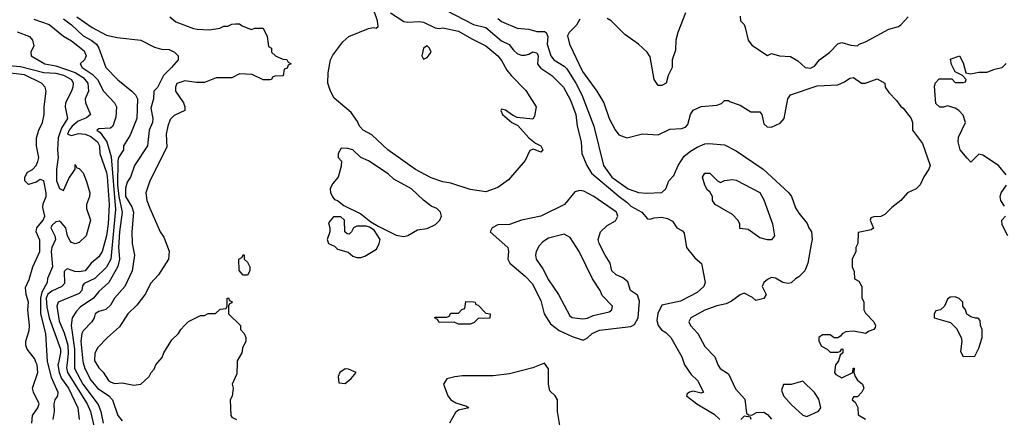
# Model space of a CAD drawing. Header units: inches. Extents: x 2348341 to 2479810, y 460419 to 613669.
# Tile 305 of 656: x 2354466 to 2359501, y 569721 to 571755. Entities that reach past the tile are written whole.
import ezdxf

# ---------------------------------------------------------------- set-up
doc = ezdxf.new("R2010")
doc.units = ezdxf.units.IN
doc.header["$MEASUREMENT"] = 0
doc.layers.add('C3556', color=7, linetype='Continuous')
doc.layers.add('C3557', color=7, linetype='Continuous')

msp = doc.modelspace()

# ---------------------------------------------------------------- linework, layer by layer
at = {"layer": 'C3556', "color": 2}
for points, elevation in [([(2354528, 569690), (2354530.5, 569729.5), (2354559.1, 569770), (2354564.9, 569790), (2354536, 569850), (2354531.3, 569870), (2354558.4, 569950), (2354554.9, 569990), (2354550.8, 570000)], 70), ([(2354608.7, 570000), (2354627, 569927), (2354660.5, 569850), (2354659.1, 569830), (2354646, 569810), (2354640.5, 569790), (2354642, 569750), (2354635.5, 569710)], 74), ([(2354663.7, 570000), (2354661.5, 569990), (2354668, 569950), (2354680.2, 569920.2), (2354714.7, 569870), (2354763.7, 569770), (2354770.3, 569710)], 78), ([(2354708.2, 570000), (2354705.4, 569974.6), (2354710.2, 569950), (2354810.3, 569790), (2354827.4, 569750), (2354846.3, 569670)], 82), ([(2354746.2, 570000), (2354746, 569970), (2354788, 569890), (2354866.2, 569786.2), (2354881.1, 569750), (2354892.2, 569690)], 86), ([(2354790.3, 570000), (2354798, 569970), (2354830, 569910.6), (2354863, 569870), (2354920.7, 569830), (2354940.5, 569810), (2354968, 569730), (2354990, 569702.8)], 90), ([(2354854.5, 570000), (2354870, 569974.8), (2354892.4, 569952.4), (2354919.1, 569910), (2354930, 569901.6), (2354950, 569893.4), (2354990, 569898), (2355050, 569886), (2355086, 569890), (2355128, 569930), (2355138, 569950), (2355153.6, 569966.4), (2355162, 569990), (2355170.7, 570000)], 94), ([(2355577.8, 570000), (2355576.9, 569943.1), (2355552, 569890), (2355558, 569870), (2355551.6, 569828.4), (2355542, 569810), (2355544.7, 569730), (2355550, 569722), (2355574, 569710)], 94), ([(2357229.5, 569669.5), (2357215.1, 569750), (2357215.3, 569810), (2357204, 569830), (2357176, 569856), (2357169.5, 569890), (2357169, 569969), (2357150, 569998), (2357090, 569974), (2356970, 569942.7), (2356887.1, 569932.9), (2356730, 569933.2), (2356690, 569928.7), (2356650, 569918), (2356632, 569890), (2356654.8, 569830), (2356670, 569811), (2356695.3, 569795.3), (2356750, 569778), (2356762, 569770), (2356710, 569757.2), (2356694, 569746), (2356662.8, 569690)], 98), ([(2357861.3, 570000), (2357864.7, 569990), (2357899.8, 569939.8), (2357931.3, 569910), (2357962, 569850), (2357950, 569844), (2357910, 569855.3), (2357890, 569848.7), (2357879.6, 569840.4), (2357876, 569830), (2357928, 569790), (2358017.3, 569737.3), (2358045.7, 569710)], 98), ([(2358031.8, 570000), (2358035.5, 569990), (2358048, 569970), (2358090, 569942.8), (2358126.7, 569866.7), (2358173, 569813), (2358182, 569742), (2358192.7, 569732.7), (2358210, 569732), (2358234, 569746), (2358270, 569746.8), (2358290, 569736), (2358310, 569711.3)], 102), ([(2358645, 570000), (2358638, 569990), (2358632, 569950), (2358639.6, 569939.6), (2358670, 569922), (2358726, 569950), (2358728.4, 569971.6), (2358732, 569972), (2358731.3, 569950), (2358738, 569930), (2358750.6, 569910.6), (2358776, 569890), (2358782, 569870), (2358772, 569850), (2358750, 569826), (2358730, 569826), (2358722, 569810), (2358738, 569798), (2358751.6, 569771.6), (2358752.7, 569732.7), (2358790, 569712)], 106), ([(2358206, 569710), (2358202, 569722), (2358170, 569726), (2358154, 569710)], 102)]:
    msp.add_lwpolyline(points, dxfattribs=dict(at, elevation=elevation))
for points, elevation in [([(2356130, 569968), (2356102, 569950), (2356094, 569930), (2356098, 569898), (2356130, 569894), (2356160.4, 569919.6), (2356186, 569950), (2356147.3, 569967.3)], 98), ([(2358470, 569906), (2358410, 569888.7), (2358372, 569888), (2358361, 569859), (2358371, 569830), (2358410, 569786), (2358470, 569731.3), (2358490, 569724.7), (2358550, 569752), (2358562, 569770), (2358552.9, 569812.9), (2358530, 569848)], 106)]:
    msp.add_lwpolyline(points, close=True, dxfattribs=dict(at, elevation=elevation))
at = {"layer": 'C3557', "color": 2}
for points, elevation in [([(2356552.5, 571852.5), (2356786.8, 571730), (2356850, 571715.8), (2356930, 571647.7), (2356968.2, 571628.2), (2356990, 571598.8), (2357010, 571582), (2357030, 571574), (2357050, 571574), (2357070, 571578.8), (2357090, 571590.4), (2357110, 571586), (2357116.4, 571570), (2357113.4, 571530), (2357119.9, 571519.9), (2357130, 571508), (2357186.8, 571470), (2357247.3, 571410), (2357282.9, 571342.9), (2357310.3, 571270), (2357317.1, 571210), (2357337.1, 571130), (2357340.5, 571070), (2357365.5, 571010), (2357390.3, 570970.3), (2357530.3, 570850.3), (2357570, 570822), (2357590, 570800.7), (2357647.7, 570770), (2357676.3, 570736.3), (2357690, 570734.4), (2357710, 570741.7), (2357750, 570744.2), (2357778.7, 570738.7), (2357804.4, 570724.4), (2357826.8, 570690), (2357854.4, 570674.4), (2357863, 570663), (2357876, 570590), (2357917.5, 570537.5), (2357951.6, 570508.4), (2357971, 570410), (2357964.7, 570390), (2357930, 570359), (2357845.2, 570314.8), (2357750, 570294), (2357728.2, 570251.8), (2357724.1, 570215.9), (2357730, 570190.7), (2357747.7, 570167.7), (2357770, 570154.8), (2357794.8, 570130), (2357851, 570030), (2357861.3, 570000)], 98), ([(2354538, 571758), (2354616.3, 571730), (2354690.3, 571670.3), (2354730, 571648), (2354795.3, 571595.2), (2354805.5, 571570), (2354797.3, 571550), (2354774.8, 571530), (2354784.9, 571510), (2354835.8, 571475.8), (2354863.1, 571450), (2354894.9, 571390), (2354950.4, 571330.4), (2354960.7, 571310), (2354956.8, 571256.8), (2354942, 571210), (2354930, 571200.7), (2354870, 571197), (2354860.7, 571190), (2354878, 571178), (2354911.1, 571131.1), (2354933, 571053), (2354956.2, 570783.8), (2354931.3, 570530), (2354910.1, 570489.9), (2354850, 570431.2), (2354794.9, 570405.1), (2354786.9, 570393.1), (2354783, 570370), (2354770, 570355.1), (2354662, 570310), (2354654.8, 570290), (2354667, 570213), (2354693.6, 570153.6), (2354711.8, 570090), (2354713.4, 570046.6), (2354708.2, 570000)], 82), ([(2354690, 571759.3), (2354730, 571728.5), (2354790, 571672.2), (2354831.1, 571651.1), (2354859.1, 571630), (2354870.7, 571610), (2354906.8, 571510), (2354967.5, 571447.5), (2355039.3, 571390), (2355058.4, 571370), (2355068.4, 571350), (2355065.5, 571250), (2355030, 571164), (2354996, 571110), (2354996, 571090), (2354970.3, 571049.7), (2354967.5, 571032.5), (2354966, 570910), (2354972.9, 570850), (2354990.3, 570770), (2354976.3, 570670), (2354971.7, 570590), (2354975.6, 570530), (2354967.9, 570492.1), (2354922, 570410), (2354870, 570364.5), (2354843.8, 570330), (2354775.6, 570284.4), (2354755.6, 570264.4), (2354733.4, 570230), (2354728.7, 570191.3), (2354746.8, 570070), (2354746.2, 570000)], 86), ([(2354758, 571770), (2354836.2, 571716.2), (2354910, 571677), (2354964.9, 571664.9), (2355084.7, 571650), (2355154.9, 571614.9), (2355190, 571604.9), (2355230, 571602), (2355258, 571590), (2355276, 571570), (2355276, 571550), (2355242.8, 571510), (2355200.5, 571470), (2355170, 571409), (2355151, 571390), (2355150.7, 571350), (2355136.7, 571303.3), (2355146.4, 571250), (2355144.4, 571230), (2355128, 571190), (2355119.1, 571110), (2355053, 571010), (2355032.4, 570950), (2355016.1, 570923.9), (2355006, 570894), (2355006.9, 570850), (2355038.6, 570798.6), (2355047.2, 570770), (2355039.3, 570670), (2355041.6, 570610), (2355053, 570550), (2355040.5, 570470), (2355003.8, 570390), (2354950.7, 570330), (2354930, 570295.3), (2354906.8, 570273.2), (2354870, 570262), (2354852, 570250), (2354846.8, 570230), (2354834.8, 570210), (2354790, 570162.7), (2354784.2, 570150), (2354779, 570110), (2354788.2, 570008.2), (2354790.3, 570000)], 90), ([(2355234, 571770), (2355263.6, 571743.6), (2355354, 571710), (2355372.7, 571707.3), (2355436.5, 571703.5), (2355488.4, 571711.6), (2355510, 571722), (2355530, 571722), (2355550, 571732), (2355570, 571734), (2355590, 571734), (2355603.6, 571723.6), (2355650, 571704.7), (2355668, 571712), (2355710, 571712), (2355732, 571670), (2355738, 571618), (2355754, 571610), (2355754, 571590), (2355774, 571570), (2355790, 571562), (2355812.7, 571552.7), (2355831.6, 571551.6), (2355838, 571538), (2355854, 571530), (2355838, 571522), (2355832.7, 571507.3), (2355818, 571502), (2355812.7, 571467.3), (2355770, 571466), (2355758, 571462), (2355754, 571450), (2355747.3, 571447.3), (2355710, 571448), (2355654.6, 571474.6), (2355590, 571478), (2355550, 571458), (2355470, 571458), (2355410, 571434), (2355370, 571434), (2355310, 571442.7), (2355270, 571428.7), (2355262, 571410), (2355262, 571390), (2355302.8, 571330), (2355310.8, 571310), (2355311, 571290), (2355254.9, 571265.1), (2355234.9, 571245.1), (2355222.4, 571210), (2355215.5, 571170), (2355217.6, 571102.4), (2355131, 570930), (2355111, 570870), (2355116, 570830), (2355130.9, 570790.9), (2355184.7, 570670), (2355202, 570642), (2355230.5, 570570.5), (2355226, 570530), (2355176, 570450), (2355135.2, 570404.8), (2355108.2, 570351.8), (2355065.2, 570294.8), (2355019.1, 570250), (2354975.6, 570184.4), (2354914.8, 570130), (2354864.1, 570075.9), (2354850, 570048), (2354848.4, 570010), (2354854.5, 570000)], 94), ([(2356361, 571790), (2356430, 571746.8), (2356450, 571742.8), (2356510, 571746), (2356530, 571742.8), (2356590, 571714), (2356610, 571710.8), (2356630, 571714), (2356710, 571697.1), (2356777.4, 571657.4), (2356850, 571622.4), (2356910.5, 571570), (2356930, 571546.8), (2356957.3, 571497.3), (2356978, 571470), (2357053.7, 571393.7), (2357106, 571310), (2357098, 571262), (2357090, 571246), (2357010, 571255.1), (2356986.3, 571266.3), (2356950, 571292.7), (2356930, 571298), (2356926.8, 571290), (2356934.8, 571270), (2356982.8, 571230), (2357013.4, 571213.4), (2357070, 571150.5), (2357103.8, 571123.8), (2357130, 571110.5), (2357140.7, 571090), (2357130, 571077.2), (2357092.9, 571092.9), (2357074.8, 571085.2), (2357050, 571035.3), (2356964.5, 570935.5), (2356910, 570897.2), (2356850, 570874), (2356770, 570886), (2356670, 570919), (2356630, 570925.2), (2356570, 570946), (2356489.6, 570989.6), (2356348.7, 571090), (2356266.8, 571166.8), (2356222, 571190), (2356204, 571210), (2356193.6, 571233.6), (2356160.2, 571280.2), (2356074.6, 571354.6), (2356055.3, 571390), (2356042, 571430), (2356043.1, 571483.1), (2356055.3, 571550), (2356066.3, 571573.7), (2356118, 571642), (2356148, 571670), (2356250, 571710.8), (2356275.3, 571715.3), (2356288.4, 571711.6), (2356299, 571721), (2356296, 571750), (2356278.3, 571798.3)], 94), ([(2356910, 571761), (2356930, 571745.5), (2357010, 571712.7), (2357070, 571707.3), (2357110, 571694.8), (2357150, 571695.5), (2357157.3, 571690), (2357166.8, 571670), (2357162.4, 571630), (2357181.6, 571570), (2357196.3, 571550), (2357250, 571517.1), (2357263.4, 571503.4), (2357310.2, 571430.2), (2357340.3, 571370), (2357402.4, 571210), (2357450.7, 571010), (2357493.4, 570950), (2357576.3, 570890), (2357630, 570870.6), (2357670, 570867.3), (2357750, 570871), (2357769.4, 570890.6), (2357785.2, 570930), (2357810, 570958), (2357832.3, 571010), (2357863.3, 571056.7), (2357896.6, 571083.4), (2357930, 571102.8), (2357970, 571120.7), (2357990, 571122), (2358070, 571114.8), (2358130, 571084), (2358266.8, 570990), (2358399.1, 570870), (2358413, 570850), (2358432.8, 570792.8), (2358450, 570764.7), (2358493.2, 570713.2), (2358501, 570690), (2358514, 570670), (2358517.3, 570630), (2358513.4, 570606.6), (2358496.3, 570510), (2358480.7, 570470), (2358450, 570439), (2358432, 570430), (2358411, 570409), (2358395.3, 570404.7), (2358368, 570410), (2358330, 570433.2), (2358310, 570436), (2358290, 570425.2), (2358271, 570410), (2358262.8, 570390), (2358282, 570350), (2358270, 570329), (2358230, 570318), (2358213.6, 570333.6), (2358170, 570355.3), (2358150, 570348), (2358104.9, 570315.1), (2358078, 570302), (2358030, 570291.8), (2357970, 570269.6), (2357898, 570230), (2357886.8, 570210), (2357896, 570190), (2357933.4, 570150), (2357970, 570082.8), (2358020.7, 570030), (2358031.8, 570000)], 102), ([(2357330, 571757.2), (2357312.9, 571727.1), (2357276, 571690), (2357266.8, 571673.2), (2357277.3, 571630), (2357344.4, 571490), (2357416.3, 571390), (2357453.4, 571330), (2357480.5, 571250), (2357510, 571191.3), (2357530, 571166), (2357570, 571151), (2357650, 571171.3), (2357730, 571166.8), (2357790, 571194.8), (2357850, 571198), (2357870, 571204.9), (2357881.5, 571218.5), (2357895.3, 571270), (2357910, 571292), (2357950, 571312), (2358030, 571318), (2358053.6, 571326.4), (2358070, 571342), (2358090, 571342), (2358096, 571336), (2358150, 571318), (2358204.5, 571284.5), (2358250, 571284.7), (2358261, 571270), (2358270, 571222), (2358287.1, 571207.1), (2358310, 571206), (2358353.6, 571226.4), (2358375.3, 571250), (2358394, 571350), (2358408, 571370), (2358543.9, 571416.1), (2358650, 571422.8), (2358683.2, 571436.8), (2358710, 571456), (2358730, 571458.8), (2358770, 571431.3), (2358790, 571431), (2358850, 571452), (2358890, 571431.3), (2358892, 571410), (2358910, 571382), (2358950, 571342), (2358970.9, 571310.9), (2358982.8, 571302.8), (2359024.7, 571250), (2359031.3, 571230), (2359031.3, 571190), (2359082, 571122), (2359120.7, 571010), (2359114.8, 570990), (2359088.5, 570951.5), (2359070.4, 570909.6), (2359050.5, 570889.5), (2359004.7, 570870), (2358971, 570830), (2358925.3, 570794.7), (2358890, 570759), (2358868.7, 570748.7), (2358832.7, 570747.3), (2358818, 570742), (2358814, 570730), (2358831.6, 570688.4), (2358819.6, 570680.4), (2358754, 570666), (2358752, 570610), (2358742, 570590), (2358742, 570570), (2358722, 570530), (2358722, 570490), (2358732.7, 570467.3), (2358734, 570430), (2358756.9, 570416.9), (2358772, 570390), (2358772.7, 570332.7), (2358782, 570310), (2358782, 570270), (2358790, 570254), (2358834, 570210), (2358842, 570190), (2358839.6, 570180.4), (2358834, 570170), (2358810, 570162), (2358790, 570149), (2358730, 570161.2), (2358690, 570158), (2358671.6, 570148.4), (2358663.6, 570136.4), (2358650, 570128), (2358630, 570128), (2358610, 570142), (2358570, 570142), (2358552, 570130), (2358552, 570110), (2358565.4, 570085.4), (2358594, 570070), (2358610, 570054), (2358650, 570054), (2358662, 570058), (2358670, 570072), (2358674, 570070), (2358674, 570050), (2358662, 570038), (2358652, 570010), (2358645, 570000)], 106), ([(2357870.5, 571790.5), (2357830.7, 571689.3), (2357821, 571650), (2357819.8, 571600.2), (2357802, 571550), (2357802, 571510), (2357782, 571470), (2357771.3, 571430), (2357750, 571418), (2357730, 571418), (2357709.4, 571449.4), (2357690, 571566), (2357674, 571590), (2357629.2, 571630), (2357560.1, 571680.1), (2357490, 571749.4), (2357470, 571761.6)], 106), ([(2358150, 571774), (2358152, 571750), (2358170.9, 571730.9), (2358176, 571716), (2358191.3, 571650), (2358210, 571624.7), (2358290, 571572), (2358310, 571582), (2358351.1, 571571.1), (2358407.5, 571567.5), (2358444.9, 571544.9), (2358482, 571510), (2358510, 571507.3), (2358530, 571518), (2358555.3, 571550), (2358608.7, 571590), (2358650, 571631), (2358670, 571638.8), (2358715.3, 571624.7), (2358750, 571622), (2358758, 571630), (2358790, 571642.8), (2358910, 571706.8), (2358959.6, 571720.4), (2358971.7, 571728.3), (2359009.4, 571770.6)], 110), ([(2354453.4, 571693.4), (2354516, 571670), (2354531, 571650), (2354538, 571622), (2354522, 571590), (2354524.7, 571570), (2354594.8, 571530), (2354650, 571519.6), (2354750, 571485.4), (2354790, 571459.6), (2354813.4, 571430), (2354817.1, 571390), (2354800.7, 571350), (2354802, 571330), (2354827.3, 571270), (2354806.7, 571253.3), (2354764.7, 571235.3), (2354733.7, 571210), (2354718, 571190), (2354710.8, 571170), (2354730, 571163.1), (2354766.4, 571173.6), (2354801, 571170), (2354830, 571156.9), (2354863.1, 571130), (2354873.4, 571110), (2354876.3, 571070), (2354910, 570974), (2354913.3, 570953.3), (2354922.8, 570810), (2354917.3, 570710), (2354910, 570648.7), (2354888.2, 570570), (2354870, 570542.7), (2354830.5, 570509.5), (2354801, 570470), (2354770, 570464.4), (2354747.2, 570467.3), (2354710, 570480.7), (2354702.6, 570477.4), (2354693, 570467), (2354694.7, 570405.3), (2354682, 570390), (2354630, 570365.8), (2354610, 570350.9), (2354601.3, 570330), (2354604.9, 570284.9), (2354617.2, 570230), (2354674.9, 570070), (2354674.9, 570050), (2354663.7, 570000)], 78), ([(2359510, 570962), (2359470, 571008.7), (2359390, 571062), (2359370, 571068), (2359330, 571026), (2359310, 571046), (2359275.3, 571090), (2359264, 571130), (2359265.6, 571154.4), (2359302, 571230), (2359290, 571266), (2359268, 571290), (2359250, 571302), (2359210, 571315.3), (2359190, 571308), (2359170, 571308), (2359150, 571326), (2359144, 571416), (2359148, 571432), (2359167.3, 571452.7), (2359232, 571452), (2359250, 571434), (2359290, 571434), (2359302, 571438), (2359306, 571450), (2359286, 571470), (2359248.4, 571488.4), (2359230, 571526), (2359226, 571554), (2359270.9, 571570.9), (2359290, 571534), (2359303.6, 571483.6), (2359319.6, 571479.6), (2359330, 571478), (2359370, 571486.8), (2359413.6, 571486.4), (2359450, 571502), (2359489.1, 571510.9), (2359509.3, 571530.7)], 106), ([(2354390, 571521.8), (2354470, 571515.6), (2354590, 571485.4), (2354650, 571481.8), (2354690, 571471.1), (2354730.4, 571450), (2354739.3, 571430), (2354738, 571410), (2354730.5, 571390), (2354700.5, 571330), (2354698, 571310), (2354710.4, 571250), (2354679.3, 571200.7), (2354661.8, 571150), (2354658.5, 571090), (2354662, 571050), (2354654, 570990), (2354654.4, 570930), (2354670, 570891), (2354690, 570882), (2354717.6, 570942.4), (2354748.7, 570990), (2354750, 571014), (2354758, 570998), (2354770, 570994), (2354790, 570971.3), (2354808.1, 570928.1), (2354824, 570870), (2354822.8, 570850), (2354807.3, 570810), (2354807.3, 570790), (2354827.3, 570730), (2354806, 570650), (2354770, 570615.3), (2354750, 570609), (2354730, 570615.3), (2354723.2, 570623.2), (2354709.4, 570649.4), (2354700.9, 570690), (2354678.3, 570718.3), (2354670, 570723.7), (2354650, 570721.6), (2354630, 570702.7), (2354624.9, 570690), (2354644.9, 570650), (2354648.2, 570630), (2354630.4, 570590), (2354627.4, 570570), (2354633.7, 570490), (2354608.6, 570431.4), (2354606.4, 570410), (2354578.2, 570361.8), (2354571.6, 570330), (2354572.3, 570250), (2354596.9, 570150), (2354607, 570007), (2354608.7, 570000)], 74), ([(2354550.8, 570000), (2354541.7, 570021.7), (2354504, 570070), (2354497.3, 570090), (2354497.3, 570110), (2354514.6, 570165.4), (2354515.5, 570190), (2354507.7, 570270), (2354510.4, 570310.4), (2354498.8, 570350), (2354495.3, 570384.7), (2354514.9, 570425.1), (2354533.4, 570490), (2354568.2, 570570), (2354567.9, 570627.9), (2354550.6, 570670.6), (2354553, 570690), (2354585.5, 570730), (2354594.6, 570750), (2354584.8, 570795.2), (2354586.4, 570813.6), (2354601.3, 570850), (2354601.6, 570870), (2354590, 570931.3), (2354570, 570938), (2354550, 570924.7), (2354510, 570912), (2354492, 570930), (2354492, 570950), (2354505.4, 570974.6), (2354530.8, 570989.2), (2354550.7, 571009.3), (2354558.8, 571030), (2354562.8, 571050), (2354551, 571110), (2354551, 571150), (2354562.8, 571190), (2354582.8, 571230), (2354591, 571270), (2354591, 571310), (2354601, 571390), (2354596, 571410), (2354578, 571430), (2354490, 571472.4), (2354390, 571484.4)], 70), ([(2359502, 570802), (2359482, 570830), (2359479, 570850), (2359485.2, 570870), (2359511.9, 570908.1)], 106), ([(2359518, 570650), (2359490, 570706), (2359488, 570730), (2359506, 570750)], 106), ([(2355170.7, 570000), (2355193.6, 570026.4), (2355202, 570050), (2355243.2, 570116.8), (2355278, 570150), (2355289.1, 570170.9), (2355308.9, 570191.1), (2355329.1, 570210.9), (2355390, 570242), (2355410, 570242), (2355430, 570252), (2355467.3, 570252.7), (2355490, 570274), (2355522, 570278), (2355526, 570290), (2355526, 570330), (2355532.7, 570332.7), (2355538, 570318), (2355552, 570312), (2355550, 570306), (2355538, 570302), (2355534, 570290), (2355534, 570250), (2355594, 570190), (2355594, 570170), (2355614, 570150), (2355622, 570130), (2355622, 570110), (2355605.4, 570074.6), (2355602, 570050), (2355578, 570010), (2355577.8, 570000)], 94)]:
    msp.add_lwpolyline(points, dxfattribs=dict(at, elevation=elevation))
for points, elevation in [([(2356550, 571622), (2356531.1, 571608.9), (2356522, 571570), (2356530, 571554), (2356550, 571562), (2356569, 571590), (2356562, 571610)], 94), ([(2356110, 571098), (2356094, 571070), (2356094, 571050), (2356111.1, 571031.1), (2356110, 571006), (2356094.8, 570950), (2356064.5, 570915.5), (2356054, 570890), (2356054.8, 570870), (2356066.4, 570846.4), (2356075.3, 570835.3), (2356090.5, 570830.5), (2356124, 570804), (2356210, 570762.8), (2356261.1, 570721.1), (2356298.5, 570698.5), (2356390, 570653.4), (2356430, 570646.8), (2356450, 570651), (2356500.2, 570679.8), (2356550, 570687.3), (2356592.5, 570707.5), (2356614, 570730), (2356622, 570750), (2356618, 570770), (2356598, 570790), (2356570, 570802), (2356530, 570832.7), (2356469.2, 570890), (2356378.7, 570938.7), (2356350, 570966), (2356250, 571032.7), (2356209.4, 571049.4), (2356170, 571088.7), (2356143.6, 571096.4)], 98), ([(2358050, 570922), (2358070, 570932), (2358110, 570938), (2358130, 570934.8), (2358250, 570871.3), (2358270, 570834), (2358314.8, 570710), (2358326, 570650), (2358310, 570629.2), (2358289.2, 570629.2), (2358250, 570639), (2358190, 570682), (2358147.3, 570687.3), (2358148, 570710), (2358138, 570730), (2358110, 570758), (2358022, 570810), (2358008.7, 570830), (2358008, 570850), (2357995.3, 570875.3), (2357983.1, 570883.1), (2357968.9, 570908.9), (2357958, 570950), (2357968.7, 570970), (2357994, 570970), (2358034, 570930)], 98), ([(2357330, 570882), (2357305.2, 570874.8), (2357251.3, 570810), (2357130, 570749.5), (2357032, 570730), (2356970, 570706.6), (2356910, 570705.2), (2356882, 570690), (2356872, 570670), (2356961, 570590), (2356966, 570570), (2356961, 570530), (2356971.3, 570510), (2357050, 570442.8), (2357085.8, 570405.8), (2357130, 570318), (2357146.8, 570250), (2357179.9, 570199.9), (2357224.8, 570164.8), (2357290, 570134.4), (2357342, 570118), (2357350, 570117.3), (2357370, 570126.8), (2357393.2, 570150), (2357430, 570166), (2357590, 570185.5), (2357610, 570196.3), (2357628, 570230), (2357635.6, 570315.6), (2357625.2, 570345.2), (2357588.7, 570370), (2357574.8, 570414.8), (2357550, 570434), (2357515.3, 570450), (2357494, 570470), (2357485.2, 570510), (2357459, 570550), (2357429, 570610), (2357424, 570630), (2357435.3, 570670), (2357470, 570702), (2357513.2, 570726.8), (2357524, 570750), (2357517.2, 570770), (2357402, 570850), (2357350, 570877.6)], 98), ([(2356107.3, 570747.3), (2356070, 570746), (2356044.7, 570715.3), (2356052, 570690), (2356052, 570670), (2356038, 570630), (2356044.7, 570610), (2356076, 570596), (2356090, 570582), (2356145.4, 570565.4), (2356170, 570544.7), (2356190, 570538), (2356210, 570538), (2356230, 570544.7), (2356290, 570582), (2356304, 570610), (2356309, 570630), (2356278, 570678), (2356254, 570694), (2356238, 570698), (2356190, 570699), (2356172, 570690), (2356162, 570670), (2356150, 570658), (2356140.4, 570660.4), (2356128, 570670), (2356126, 570730)], 98), ([(2357250, 570658), (2357170, 570637.2), (2357141.1, 570618.9), (2357122.5, 570597.5), (2357107.3, 570570), (2357104, 570550), (2357107.3, 570530), (2357140.9, 570480.9), (2357170, 570424), (2357220.7, 570350), (2357279.6, 570239.6), (2357291.3, 570231.3), (2357345.5, 570225.5), (2357370, 570228.2), (2357397.6, 570242.4), (2357479.6, 570260.4), (2357494, 570270), (2357497.2, 570290), (2357444.9, 570344.9), (2357434, 570370), (2357394, 570430), (2357326.6, 570570), (2357280.2, 570640.2)], 102), ([(2355630, 570448), (2355608.4, 570448.4), (2355587.3, 570472.7), (2355586, 570530), (2355602, 570538), (2355610, 570554), (2355614, 570550), (2355614, 570530), (2355630, 570514), (2355642, 570490), (2355642, 570470)], 94), ([(2356710, 570198), (2356687.3, 570207.3), (2356610, 570206), (2356602, 570222), (2356586, 570230), (2356590, 570234), (2356650, 570234), (2356662, 570238), (2356670, 570254), (2356710, 570254), (2356727.3, 570272.7), (2356742, 570278), (2356747.3, 570312.7), (2356788.4, 570311.6), (2356794, 570310), (2356798, 570298), (2356810, 570294), (2356850, 570254), (2356872, 570250), (2356870, 570228), (2356810, 570226), (2356790, 570206), (2356770, 570198)], 94), ([(2359250, 570338), (2359223.6, 570336.4), (2359210, 570326), (2359194, 570290), (2359174, 570270), (2359150, 570266), (2359142, 570250), (2359142, 570230), (2359225.4, 570205.4), (2359255.3, 570175.3), (2359280.7, 570130), (2359282.8, 570110), (2359276.9, 570056.9), (2359290, 570032), (2359350, 570034), (2359370, 570074), (2359388, 570130), (2359388, 570170), (2359378, 570190), (2359376.4, 570216.4), (2359367.3, 570227.3), (2359352.7, 570227.3), (2359330, 570235.3), (2359308.9, 570248.9), (2359302, 570270), (2359288.7, 570290), (2359288, 570310), (2359270, 570328)], 110)]:
    msp.add_lwpolyline(points, close=True, dxfattribs=dict(at, elevation=elevation))

doc.saveas('drawing.dxf')
